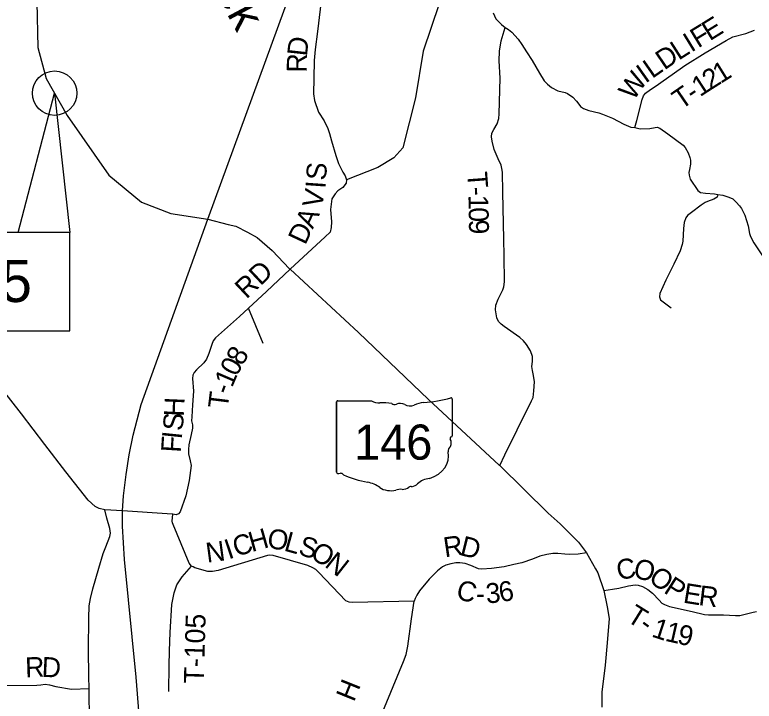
# Model space of a CAD drawing. Extents: x -15 to 405, y -40 to 87.
# Drawn here: x -6.302 to -4.195, y 17.574 to 19.529 of the extents above; entities that cross this region are included whole.
import ezdxf

# ---------------------------------------------------------------- set-up
doc = ezdxf.new("R2010")
doc.units = 0
for name, color, linetype in [('GM_P_State_Location', 7, 'Continuous'), ('GM_X_Adjacent_County', 7, 'Continuous'), ('GM_X_Major_Lake_Text', 7, 'Continuous'), ('GM_X_Major_River_Text', 7, 'Continuous'), ('GM_X_Minor_Lake', 7, 'Continuous'), ('GM_X_Minor_River', 7, 'Continuous'), ('GM_X_Township', 7, 'Continuous'), ('GM_X_Township_ROW', 7, 'Continuous'), ('GM_X_Township_Subdivision', 7, 'Continuous'), ('GM_X_Township_Text', 7, 'Continuous'), ('GM_X_Unincorporated_Location', 7, 'Continuous')]:
    doc.layers.add(name, color=color, linetype=linetype)

msp = doc.modelspace()

# ---------------------------------------------------------------- linework, layer by layer
at = {"layer": 'GM_P_State_Location'}
for points in [[(-4.9199, 18.245), (-4.9052, 18.2758), (-4.8701, 18.3469), (-4.8291, 18.4292), (-4.8251, 18.4384), (-4.8224, 18.4582), (-4.8209, 18.4836), (-4.8239, 18.5014), (-4.8264, 18.5158), (-4.8281, 18.5275), (-4.8265, 18.5412), (-4.8267, 18.556), (-4.8323, 18.5714), (-4.8432, 18.5894), (-4.8521, 18.5999), (-4.8629, 18.6099), (-4.907, 18.6406), (-4.9158, 18.6473), (-4.9235, 18.6551), (-4.9286, 18.6656), (-4.9316, 18.6887), (-4.9307, 18.7016), (-4.9242, 18.7192), (-4.9107, 18.7456), (-4.9078, 18.754), (-4.9065, 18.7685), (-4.9074, 18.842), (-4.9082, 18.8902), (-4.9109, 19.0236), (-4.9119, 19.0805), (-4.9136, 19.0915), (-4.916, 19.1002), (-4.9247, 19.119), (-4.9357, 19.1453), (-4.9418, 19.1687), (-4.9432, 19.1809), (-4.9422, 19.1919), (-4.9367, 19.2026), (-4.9268, 19.2187), (-4.9229, 19.2332), (-4.9212, 19.2472), (-4.9184, 19.3486), (-4.9212, 19.3975), (-4.9205, 19.4255), (-4.9161, 19.4548), (-4.9046, 19.493)], [(-4.4285, 19.3591), (-4.3926, 19.3842), (-4.3345, 19.4209), (-4.2749, 19.4557), (-4.2558, 19.4659), (-4.2188, 19.4761), (-4.1936, 19.4849)], [(-4.5346, 19.2075), (-4.5293, 19.2274), (-4.5144, 19.2876), (-4.5104, 19.2979), (-4.5049, 19.3059), (-4.4903, 19.3164), (-4.4745, 19.327), (-4.4543, 19.341), (-4.4287, 19.3589), (-4.4285, 19.3591)], [(-4.2984, 19.0168), (-4.3005, 19.0092), (-4.3099, 19.0033), (-4.3283, 18.9969), (-4.3347, 18.9946), (-4.3456, 18.9864), (-4.374, 18.9654), (-4.3845, 18.9576), (-4.39, 18.9503), (-4.3947, 18.9377), (-4.3967, 18.9199), (-4.398, 18.8842), (-4.4001, 18.875), (-4.4058, 18.8567), (-4.4241, 18.8188), (-4.4468, 18.7729), (-4.4636, 18.7355), (-4.4649, 18.7259), (-4.4614, 18.7169), (-4.4311, 18.6943)], [(-5.5175, 18.8043), (-5.5847, 18.7411), (-5.6362, 18.6931), (-5.6615, 18.6699), (-5.7301, 18.6087), (-5.7364, 18.5999), (-5.74, 18.59), (-5.7491, 18.5644), (-5.7556, 18.548), (-5.7626, 18.538), (-5.7835, 18.5179), (-5.7906, 18.5102), (-5.7942, 18.5021), (-5.7952, 18.4926), (-5.7927, 18.457), (-5.795, 18.4183), (-5.7975, 18.3841), (-5.798, 18.3727), (-5.7952, 18.361), (-5.795, 18.3519), (-5.7989, 18.3336), (-5.8059, 18.3035), (-5.8072, 18.291), (-5.807, 18.2781), (-5.8017, 18.2585), (-5.7989, 18.2453), (-5.8053, 18.2019), (-5.814, 18.1589), (-5.8307, 18.1131), (-5.8351, 18.1077), (-5.8415, 18.1049), (-5.8516, 18.1063)], [(-5.5939, 18.5922), (-5.6362, 18.6931)], [(-5.8606, 17.7169), (-5.8589, 17.7689), (-5.8543, 17.8492), (-5.8476, 17.8821), (-5.8403, 17.9051), (-5.8243, 17.9283), (-5.7984, 17.9588)], [(-4.6234, 17.8889), (-4.599, 17.8929), (-4.5809, 17.8958), (-4.5533, 17.902), (-4.5345, 17.905), (-4.5257, 17.9044), (-4.5132, 17.9001), (-4.4979, 17.892), (-4.4844, 17.8816), (-4.4655, 17.8615), (-4.4578, 17.8529), (-4.4509, 17.8489), (-4.4364, 17.8431), (-4.3714, 17.8294), (-4.3368, 17.821), (-4.3251, 17.82), (-4.2822, 17.8193), (-4.2478, 17.818), (-4.2356, 17.8182), (-4.2206, 17.8215), (-4.1979, 17.8276), (-4.1881, 17.8293)], [(-5.2596, 17.5278), (-5.1938, 17.6864), (-5.1862, 17.7063), (-5.1821, 17.7303), (-5.171, 17.8086), (-5.1642, 17.8587)], [(-5.8626, 17.6013), (-5.8619, 17.6753), (-5.8606, 17.7166), (-5.8606, 17.7169)], [(-6.7106, 17.556), (-6.703, 17.6042), (-6.6985, 17.6141), (-6.6902, 17.6226), (-6.6774, 17.628), (-6.6615, 17.6311), (-6.6289, 17.6299), (-6.6107, 17.6289), (-6.4793, 17.6231), (-6.3457, 17.6188), (-6.2389, 17.6197), (-6.2279, 17.6205), (-6.2151, 17.6225), (-6.2026, 17.6207), (-6.1847, 17.6159), (-6.1404, 17.608), (-6.09, 17.6095)]]:
    msp.add_lwpolyline(points, dxfattribs=at)
at = {"layer": 'GM_X_Adjacent_County'}
for points in [[(-6.2916, 18.9084), (-6.1882, 19.3057), (-6.1448, 18.9084)], [(-7.3948, 18.6284), (-6.1448, 18.6284), (-6.1448, 18.9084), (-7.3948, 18.9084)]]:
    msp.add_lwpolyline(points, close=True, dxfattribs=at)
at = {"layer": 'GM_X_Major_Lake_Text'}
msp.add_lwpolyline([(-5.019, 19.6378), (-5.0515, 19.6208), (-5.0921, 19.5601), (-5.1379, 19.425), (-5.1602, 19.2926), (-5.1956, 19.1498), (-5.2216, 19.1212), (-5.2674, 19.0942), (-5.357, 19.0584)], dxfattribs=at)
at = {"layer": 'GM_X_Township_ROW'}
msp.add_circle((-6.1882, 19.3057), 0.0633, dxfattribs=at)
at = {"layer": 'GM_X_Township_Subdivision'}
for p, q in [((-5.3846, 18.4261), (-5.3846, 18.226)), ((-5.3846, 18.226), (-5.3846, 18.4261)), ((-5.3846, 18.226), (-5.3846, 18.4261)), ((-5.3814, 18.4295), (-5.2848, 18.4295)), ((-5.055, 18.4345), (-5.055, 18.3298)), ((-5.0551, 18.3298), (-5.055, 18.3298))]:
    msp.add_line(p, q, dxfattribs=at)
for centre, major_axis, start_param, end_param in [((-5.1724, 18.7024), (0.3495, 0), 4.814394, 5.042369), ((-5.0587, 18.4349), (0.00367, 0), 6.141152, 7.989035), ((-5.3808, 18.4265), (0.00382, 0), 1.712693, 3.28349), ((-5.2619, 18.4528), (0.037, 0), 4.042523, 4.731795), ((-5.2496, 18.3172), (0.133, 0), 1.404758, 1.657858), ((-5.2194, 18.4276), (0.0107, 0), 3.836095, 5.185415), ((-5.2037, 18.4044), (0.0222, 0), 0.950623, 2.079405), ((-5.175, 18.4362), (0.0267, 0), 4.081561, 5.145723), ((-5.1278, 18.3684), (0.0703, 0), 1.699011, 2.107814), ((-5.0589, 18.3294), (0.00393, 0), 5.05454, 6.418171), ((-5.0559, 18.3221), (0.00568, 0), 1.883978, 3.671073), ((-5.092, 18.3089), (0.0341, 0), 5.934695, 6.695948), ((-5.0419, 18.286), (0.0248, 0), 2.387724, 3.262537), ((-5.1529, 18.2727), (0.0874, 0), 5.101752, 6.440018), ((-5.3808, 18.2255), (0.00385, 0), 3.00124, 4.508301), ((-5.3802, 18.246), (0.0294, 0), 4.665946, 4.897461), ((-5.3742, 18.2144), (0.0106, 0), 0.519207, 1.627899), ((-5.2404, 18.3942), (0.2524, 0), 4.195997, 4.488961), ((-5.116, 18.1698), (0.0479, 0), 1.647645, 2.488434), ((-5.3156, 18.1361), (0.079, 0), 0.823519, 1.323587), ((-5.2302, 18.2134), (0.0501, 0), 4.026481, 4.996735), ((-5.1976, 18.1985), (0.0267, 0), 4.691044, 5.507374), ((-5.1734, 18.1791), (0.00752, 0), 1.147584, 2.315152), ((-5.1767, 18.2066), (0.0282, 0), 4.937069, 5.64225), ((-5.2013, 18.1443), (0.0412, 0), 1.495662, 1.94098)]:
    msp.add_ellipse(centre, major_axis=major_axis, ratio=0.8, start_param=start_param, end_param=end_param, dxfattribs=at)
at = {"layer": 'GM_X_Township_Text'}
for points in [[(-5.427, 19.586), (-5.4396, 19.4814), (-5.4459, 19.4301), (-5.4488, 19.399), (-5.4494, 19.3481), (-5.4505, 19.3037), (-5.4479, 19.2852), (-5.436, 19.2516), (-5.42, 19.2265), (-5.4098, 19.2047), (-5.4054, 19.1907), (-5.399, 19.17), (-5.3869, 19.1285), (-5.3797, 19.1051), (-5.3671, 19.0803), (-5.3605, 19.0702), (-5.357, 19.0584), (-5.3571, 19.049), (-5.3671, 19.0374), (-5.381, 19.0277), (-5.3888, 19.0192), (-5.398, 19.0043), (-5.4017, 18.9746), (-5.3995, 18.939), (-5.4004, 18.923), (-5.4028, 18.9101), (-5.417, 18.8962), (-5.5175, 18.8043)], [(-4.9383, 19.5341), (-4.9308, 19.5179), (-4.915, 19.5011), (-4.9046, 19.493), (-4.8954, 19.4874), (-4.8858, 19.4793), (-4.8673, 19.4595), (-4.8568, 19.4445), (-4.8436, 19.4231), (-4.8276, 19.3984), (-4.8062, 19.3627), (-4.7929, 19.3413), (-4.784, 19.3313), (-4.7729, 19.3216), (-4.7542, 19.3128), (-4.7333, 19.3079), (-4.7264, 19.3046), (-4.7114, 19.2939), (-4.7014, 19.2831), (-4.6948, 19.2748), (-4.6894, 19.2673), (-4.681, 19.2622), (-4.6661, 19.2564), (-4.6372, 19.2497), (-4.6269, 19.2457), (-4.5987, 19.2348), (-4.5662, 19.2172), (-4.5464, 19.2088), (-4.5346, 19.2075), (-4.5198, 19.2044), (-4.4921, 19.2049), (-4.4767, 19.2082), (-4.4714, 19.2091), (-4.4637, 19.2058), (-4.4411, 19.1895), (-4.3974, 19.1573), (-4.3916, 19.1513), (-4.3834, 19.1355), (-4.3786, 19.1224), (-4.3762, 19.1144), (-4.376, 19.1038), (-4.3795, 19.0882), (-4.3809, 19.0798), (-4.3804, 19.0719), (-4.3775, 19.0609), (-4.3558, 19.0283), (-4.3477, 19.0231), (-4.3341, 19.0207), (-4.3083, 19.0185), (-4.2984, 19.0168), (-4.2843, 19.0148), (-4.2676, 19.0098), (-4.2561, 19.0047), (-4.2465, 18.995), (-4.2369, 18.9849), (-4.231, 18.9767), (-4.222, 18.9579), (-4.2124, 18.9277), (-4.2082, 18.9062), (-4.2054, 18.8971), (-4.196, 18.8791), (-4.111, 18.7532)], [(-5.8501, 18.0766), (-5.8502, 18.0767), (-5.8522, 18.0813), (-5.853, 18.0862), (-5.8516, 18.1063), (-5.8675, 18.1077), (-5.9948, 18.1157), (-6.0455, 18.1188), (-6.0615, 18.1229), (-6.0728, 18.1281), (-6.0923, 18.1462), (-6.1565, 18.2272), (-6.2164, 18.3048), (-6.2829, 18.3919), (-6.3616, 18.4918), (-6.3819, 18.5193), (-6.3922, 18.5329), (-6.406, 18.5521), (-6.4274, 18.5781), (-6.4635, 18.6152)], [(-6.089, 17.5151), (-6.09, 17.6095), (-6.091, 17.644), (-6.0919, 17.7214), (-6.0907, 17.8105), (-6.0894, 17.8454), (-6.0862, 17.8659), (-6.0795, 17.8937), (-6.0622, 17.9526), (-6.0503, 17.9948), (-6.0425, 18.013), (-6.031, 18.0427), (-6.0292, 18.0522), (-6.0311, 18.0658), (-6.0397, 18.0954), (-6.0455, 18.1188)], [(-4.6731, 17.9959), (-4.6964, 17.9929), (-4.7206, 17.9915), (-4.7342, 17.9926), (-4.7543, 17.9947), (-4.7687, 17.9942), (-4.7861, 17.9918), (-4.8058, 17.9867), (-4.8269, 17.9786), (-4.8571, 17.9681), (-4.8798, 17.9634), (-4.9074, 17.9563), (-4.943, 17.9519), (-4.971, 17.9498), (-4.9804, 17.9512), (-5.0021, 17.9605), (-5.0188, 17.9657), (-5.0332, 17.9682), (-5.0453, 17.9678), (-5.0593, 17.9654), (-5.0736, 17.9611), (-5.0831, 17.9561), (-5.0974, 17.9454), (-5.1207, 17.9217), (-5.1481, 17.8885), (-5.156, 17.8755), (-5.1612, 17.866), (-5.1642, 17.8587), (-5.3394, 17.8547), (-5.3489, 17.8558), (-5.3584, 17.8599), (-5.4355, 17.9404), (-5.4442, 17.9491), (-5.4522, 17.954), (-5.4663, 17.9607), (-5.5657, 17.9883), (-5.5759, 17.9898), (-5.5819, 17.989), (-5.7225, 17.9462), (-5.7384, 17.943), (-5.752, 17.9433), (-5.7888, 17.9532), (-5.7937, 17.9562), (-5.7984, 17.9588), (-5.8044, 17.9671), (-5.8501, 18.0766)]]:
    msp.add_lwpolyline(points, dxfattribs=at)
at = {"layer": 'GM_X_Unincorporated_Location'}
for points in [[(-5.7518, 18.9468), (-5.4948, 19.649), (-5.3944, 19.9322), (-5.3818, 19.9677), (-5.364, 20.0191), (-5.3494, 20.0773), (-5.3358, 20.1564), (-5.3271, 20.2297), (-5.3242, 20.3408), (-5.3181, 20.5161), (-5.3151, 20.6174), (-5.3126, 20.6477)], [(-6.239, 19.5645), (-6.2356, 19.4356), (-6.2122, 19.3477), (-6.152, 19.2422), (-6.0336, 19.0725), (-5.9406, 18.9953), (-5.8567, 18.963), (-5.7518, 18.9468), (-5.6933, 18.9314), (-5.6719, 18.9271), (-5.6384, 18.91), (-5.611, 18.8943), (-5.5688, 18.8573), (-5.5189, 18.8055), (-5.5175, 18.8043), (-5.3228, 18.6243), (-5.1233, 18.4335), (-4.9211, 18.2462), (-4.9199, 18.245), (-4.7821, 18.1094), (-4.7481, 18.0793), (-4.6951, 18.027), (-4.6731, 17.9959), (-4.6473, 17.9512), (-4.6404, 17.9391), (-4.6234, 17.8889), (-4.6141, 17.8429), (-4.6083, 17.8092), (-4.6137, 17.74), (-4.6199, 17.6766), (-4.6291, 17.5991), (-4.6286, 17.5566)], [(-5.9321, 17.066), (-5.9257, 17.1062), (-5.9206, 17.1687), (-5.9189, 17.2618), (-5.9235, 17.3297), (-5.9344, 17.3679), (-5.9558, 17.6423), (-5.9893, 17.9772), (-5.9952, 18.0722), (-5.9948, 18.1157), (-5.9917, 18.1587), (-5.9841, 18.2194), (-5.9761, 18.2755), (-5.9642, 18.3314), (-5.9413, 18.4192), (-5.7518, 18.9468)]]:
    msp.add_lwpolyline(points, dxfattribs=at)

# ---------------------------------------------------------------- texts
at = {"layer": 'GM_X_Major_River_Text'}
msp.add_text('Creek', height=0.09468, rotation=298.0991, dxfattribs=at).set_placement((-5.8276, 19.7747))
at = {"layer": 'GM_X_Minor_Lake'}
for s, rotation, p in [('D', 83.7366, (-5.4694, 19.4093)), ('R', 88.9774, (-5.4702, 19.364)), ('S', 85.4814, (-5.4154, 19.0559)), ('I', 86.0564, (-5.4169, 19.0328)), ('V', 79.2362, (-5.4272, 18.9763)), ('A', 65.3128, (-5.4527, 18.9166)), ('D', 64.9811, (-5.474, 18.871)), ('H', 15.7673, (-5.6266, 17.9982)), ('O', 350.1304, (-5.5852, 18.0114)), ('L', 344.5261, (-5.5373, 18.0032)), ('I', 18.5685, (-5.6926, 17.9772)), ('C', 17.0944, (-5.6709, 17.9846)), ('S', 343.821, (-5.4965, 17.9919)), ('R', 8.3189, (-5.0761, 17.9833)), ('D', 346.0159, (-5.0357, 17.9904)), ('N', 7.6397, (-5.7537, 17.9679)), ('O', 329.9384, (-5.4631, 17.9826)), ('N', 321.8215, (-5.4216, 17.9588)), ('C', 345.1591, (-5.0474, 17.8664)), ('3', 5.0048, (-4.9576, 17.8519)), ('6', 9.4377, (-4.918, 17.8556)), ('-', 358.2349, (-4.9883, 17.8524))]:
    msp.add_text(s, height=0.0568, rotation=rotation, dxfattribs=at).set_placement(p)
at = {"layer": 'GM_X_Minor_River'}
for s, height, rotation, p in [('E', 0.0568, 31.8385, (-4.3215, 19.4531)), ('F', 0.0568, 31.407, (-4.3547, 19.4329)), ('I', 0.0568, 31.5073, (-4.3745, 19.4207)), ('L', 0.0568, 32.5905, (-4.4101, 19.3979)), ('D', 0.0568, 34.2993, (-4.451, 19.37)), ('I', 0.0568, 35.3616, (-4.5047, 19.3323)), ('L', 0.0568, 34.9179, (-4.4857, 19.3458)), ('1', 0.0568, 31.9866, (-4.2907, 19.3317)), ('W', 0.0568, 54.9647, (-4.5389, 19.2821)), ('2', 0.0568, 32.3231, (-4.3202, 19.313)), ('1', 0.0568, 33.0839, (-4.3494, 19.294)), ('T', 0.0568, 34.4152, (-4.4035, 19.2572)), ('-', 0.0568, 33.8286, (-4.3686, 19.2811)), ('T', 0.0568, 274.2939, (-5.0128, 19.0801)), ('-', 0.0568, 271.1007, (-5.0097, 19.0385)), ('1', 0.0568, 271.1068, (-5.0092, 19.0152)), ('0', 0.0568, 271.1033, (-5.0086, 18.9802)), ('9', 0.0568, 271.1068, (-5.0079, 18.9452)), ('RD', 0.05682, 43.2426, (-5.6417, 18.7176)), ('8', 0.0568, 60.3358, (-5.6535, 18.5268)), ('0', 0.0568, 62.376, (-5.6695, 18.4963)), ('1', 0.0568, 66.8301, (-5.6827, 18.4651)), ('T', 0.0568, 82.9627, (-5.695, 18.4052)), ('-', 0.0568, 69.4394, (-5.6907, 18.4439)), ('H', 0.0568, 87.5924, (-5.82, 18.3836)), ('S', 0.0568, 84.6775, (-5.8238, 18.3423)), ('I', 0.0568, 84.1356, (-5.8262, 18.3185)), ('F', 0.0568, 86.4723, (-5.8285, 18.2809)), ('C', 0.0568, 10.7848, (-4.5817, 17.9179)), ('O', 0.0568, 346.2703, (-4.5423, 17.9268)), ('O', 0.0568, 322.7717, (-4.4992, 17.9176)), ('P', 0.0568, 327.2161, (-4.4555, 17.8845)), ('E', 0.0568, 350.9304, (-4.3994, 17.8547)), ('R', 0.0568, 353.0718, (-4.3552, 17.8477)), ('T', 0.0568, 328.1205, (-4.5617, 17.8037)), ('T-105', 0.05682, 88.3577, (-5.7633, 17.6236)), ('1', 0.0568, 342.1147, (-4.4897, 17.7583)), ('-', 0.0568, 322.6789, (-4.5268, 17.7821)), ('1', 0.0568, 347.241, (-4.4511, 17.7461)), ('9', 0.0568, 347.507, (-4.4167, 17.7383)), ('R', 0.0568, 1.8387, (-6.2714, 17.6417)), ('D', 0.0568, 357.1831, (-6.226, 17.6433)), ('H', 0.0568, 68.0439, (-5.3354, 17.5695))]:
    msp.add_text(s, height=height, rotation=rotation, dxfattribs=at).set_placement(p)
at = {"layer": 'GM_X_Township'}
msp.add_text('NOB-146-1.95', height=0.12, dxfattribs=at).set_placement((-7.2875, 18.7107))
at = {"layer": 'GM_X_Township_Subdivision'}
msp.add_text('146', height=0.1, dxfattribs=at).set_placement((-5.3351, 18.2617))

doc.saveas('drawing.dxf')
